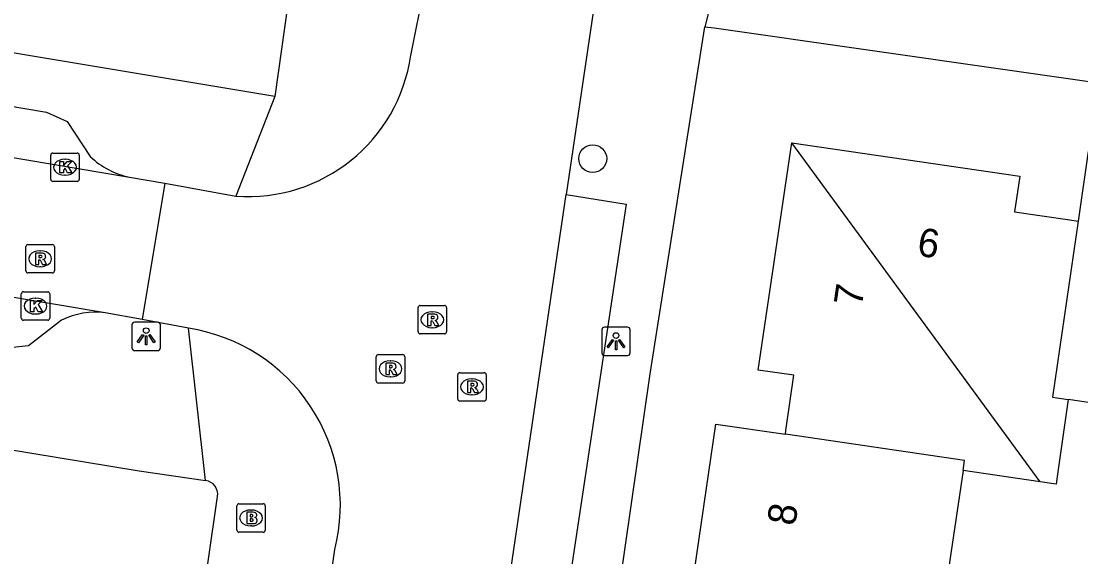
# Model space of a CAD drawing. Extents: x 163686 to 164493, y 382719 to 383870.
# Drawn here: x 163913.6 to 163950.83, y 383119.74 to 383138.56 of the extents above; entities that cross this region are included whole.
import ezdxf

# ---------------------------------------------------------------- set-up
doc = ezdxf.new("R2010")
doc.units = 0
for name, color, linetype in [('IMGEO_Boom', 7, 'Continuous'), ('IMGEO_Brandkraan', 7, 'Continuous'), ('IMGEO_Kolk', 7, 'Continuous'), ('IMGEO_Lichtpunt', 7, 'Continuous'), ('IMGEO_Pand', 7, 'Continuous'), ('IMGEO_Pand_nummerreeks', 7, 'Continuous'), ('IMGEO_Rijbaan_lokaal_open', 7, 'Continuous'), ('IMGEO_Rioolput', 7, 'Continuous'), ('IMGEO_Voetpad_open', 7, 'Continuous')]:
    doc.layers.add(name, color=color, linetype=linetype)

msp = doc.modelspace()

# ---------------------------------------------------------------- linework, layer by layer
at = {"layer": 'IMGEO_Boom'}
msp.add_circle((163933.682, 383133.728), 0.489, dxfattribs=at)
at = {"layer": 'IMGEO_Brandkraan'}
for p, q in [((163921.252, 383121.6), (163922.104, 383121.6)), ((163921.177, 383120.674), (163921.177, 383121.526)), ((163921.665, 383121.38), (163921.69, 383121.38)), ((163922.178, 383121.526), (163922.178, 383120.674)), ((163921.688, 383120.82), (163921.663, 383120.82)), ((163922.104, 383120.6), (163921.252, 383120.6))]:
    msp.add_line(p, q, dxfattribs=at)
for points in [[(163921.252, 383121.6), (163922.104, 383121.6)], [(163921.177, 383120.674), (163921.177, 383121.526)], [(163921.525, 383121.3), (163921.525, 383120.9), (163921.738, 383120.9)], [(163921.756, 383121.3), (163921.525, 383121.3)], [(163921.704, 383121.219), (163921.65, 383121.219), (163921.65, 383121.143)], [(163922.178, 383121.526), (163922.178, 383120.674)], [(163921.65, 383121.143), (163921.703, 383121.143)], [(163921.712, 383121.067), (163921.65, 383121.067), (163921.65, 383120.986)], [(163921.65, 383120.986), (163921.712, 383120.986)], [(163922.104, 383120.6), (163921.252, 383120.6)]]:
    msp.add_lwpolyline(points, dxfattribs=at)
for centre, radius, start, end in [((163921.254, 383121.524), 0.0765, 91.552, 178.448), ((163921.254, 383121.524), 0.0765, 91.552, 178.448), ((163922.102, 383121.524), 0.0765, 1.552, 88.448), ((163922.102, 383121.524), 0.0765, 1.552, 88.448), ((163921.705, 383121.181), 0.0379, 267.8285, 90.9355), ((163921.76, 383121.155), 0.145, 59.4692, 91.5367), ((163921.785, 383121.202), 0.0922, 285.5137, 58.1501), ((163921.713, 383121.026), 0.0404, 269.8759, 90.5077), ((163921.744, 383121.151), 0.251, 268.6676, 293.5347), ((163921.79, 383121.01), 0.105, 301.3115, 78.989), ((163921.254, 383120.676), 0.0765, 181.552, 268.448), ((163921.254, 383120.676), 0.0765, 181.552, 268.448), ((163922.102, 383120.676), 0.0765, 271.552, 358.448), ((163922.102, 383120.676), 0.0765, 271.552, 358.448)]:
    msp.add_arc(centre, radius, start, end, dxfattribs=at)
for centre, major_axis, ratio, start_param, end_param in [((163921.664, 383121.1), (-0.387, 0.002), 0.722429, 4.712389, 7.853982), ((163921.689, 383121.1), (-0.39, 0.002), 0.717154, 1.570796, 4.712389)]:
    msp.add_ellipse(centre, major_axis=major_axis, ratio=ratio, start_param=start_param, end_param=end_param, dxfattribs=at)
at = {"layer": 'IMGEO_Kolk'}
for p, q in [((163914.641, 383132.999), (163914.641, 383133.851)), ((163914.716, 383133.925), (163915.568, 383133.925)), ((163915.642, 383133.851), (163915.642, 383132.999)), ((163915.129, 383133.705), (163915.154, 383133.705)), ((163915.152, 383133.145), (163915.127, 383133.145)), ((163915.568, 383132.925), (163914.716, 383132.925)), ((163913.681, 383129.048), (163914.533, 383129.048)), ((163913.606, 383128.122), (163913.606, 383128.974)), ((163914.094, 383128.828), (163914.119, 383128.828)), ((163914.607, 383128.974), (163914.607, 383128.122)), ((163914.117, 383128.268), (163914.092, 383128.268)), ((163914.533, 383128.048), (163913.681, 383128.048))]:
    msp.add_line(p, q, dxfattribs=at)
for points in [[(163914.641, 383132.999), (163914.641, 383133.851)], [(163914.716, 383133.925), (163915.568, 383133.925)], [(163915.642, 383133.851), (163915.642, 383132.999)], [(163914.962, 383133.625), (163915.085, 383133.625), (163915.085, 383133.474), (163915.215, 383133.625), (163915.379, 383133.625), (163915.233, 383133.474), (163915.386, 383133.225), (163915.234, 383133.225), (163915.149, 383133.389), (163915.085, 383133.322), (163915.085, 383133.225), (163914.962, 383133.225), (163914.962, 383133.625)], [(163915.568, 383132.925), (163914.716, 383132.925)], [(163913.681, 383129.048), (163914.533, 383129.048)], [(163913.606, 383128.122), (163913.606, 383128.974)], [(163913.927, 383128.748), (163914.05, 383128.748), (163914.05, 383128.597), (163914.18, 383128.748), (163914.344, 383128.748), (163914.198, 383128.597), (163914.351, 383128.348), (163914.199, 383128.348), (163914.114, 383128.512), (163914.05, 383128.445), (163914.05, 383128.348), (163913.927, 383128.348), (163913.927, 383128.748)], [(163914.607, 383128.974), (163914.607, 383128.122)], [(163914.533, 383128.048), (163913.681, 383128.048)]]:
    msp.add_lwpolyline(points, dxfattribs=at)
for centre, start, end in [((163914.718, 383133.849), 91.552, 178.448), ((163914.718, 383133.849), 91.552, 178.448), ((163915.566, 383133.849), 1.552, 88.448), ((163915.566, 383133.849), 1.552, 88.448), ((163914.718, 383133.001), 181.552, 268.448), ((163914.718, 383133.001), 181.552, 268.448), ((163915.566, 383133.001), 271.552, 358.448), ((163915.566, 383133.001), 271.552, 358.448), ((163913.683, 383128.972), 91.552, 178.448), ((163913.683, 383128.972), 91.552, 178.448), ((163914.531, 383128.972), 1.552, 88.448), ((163914.531, 383128.972), 1.552, 88.448), ((163913.683, 383128.124), 181.552, 268.448), ((163913.683, 383128.124), 181.552, 268.448), ((163914.531, 383128.124), 271.552, 358.448), ((163914.531, 383128.124), 271.552, 358.448)]:
    msp.add_arc(centre, 0.0765, start, end, dxfattribs=at)
for centre, major_axis, ratio, start_param, end_param in [((163915.128, 383133.425), (-0.387, 0.002), 0.722429, 4.712389, 7.853982), ((163915.153, 383133.425), (-0.39, 0.002), 0.717154, 1.570796, 4.712389), ((163914.093, 383128.548), (-0.387, 0.002), 0.722429, 4.712389, 7.853982), ((163914.118, 383128.548), (-0.39, 0.002), 0.717154, 1.570796, 4.712389)]:
    msp.add_ellipse(centre, major_axis=major_axis, ratio=ratio, start_param=start_param, end_param=end_param, dxfattribs=at)
at = {"layer": 'IMGEO_Lichtpunt'}
for p, q in [((163917.494, 383127.885), (163917.494, 383127.078)), ((163917.494, 383127.885), (163917.494, 383127.078)), ((163918.396, 383127.98), (163917.588, 383127.98)), ((163918.396, 383127.98), (163917.588, 383127.98)), ((163918.49, 383127.078), (163918.49, 383127.885)), ((163918.49, 383127.078), (163918.49, 383127.885)), ((163934, 383127.711), (163934, 383126.904)), ((163934, 383127.711), (163934, 383126.904)), ((163934.902, 383127.806), (163934.094, 383127.806)), ((163934.902, 383127.806), (163934.094, 383127.806)), ((163934.996, 383126.904), (163934.996, 383127.711)), ((163934.996, 383126.904), (163934.996, 383127.711)), ((163917.588, 383126.984), (163918.396, 383126.984)), ((163917.588, 383126.984), (163918.396, 383126.984)), ((163934.094, 383126.81), (163934.902, 383126.81)), ((163934.094, 383126.81), (163934.902, 383126.81))]:
    msp.add_line(p, q, dxfattribs=at)
for points in [[(163917.868, 383127.549), (163917.907, 383127.521), (163917.719, 383127.259), (163917.681, 383127.286), (163917.868, 383127.549)], [(163917.97, 383127.501), (163918.017, 383127.501), (163918.017, 383127.179), (163917.97, 383127.179), (163917.97, 383127.501)], [(163918.08, 383127.521), (163918.118, 383127.548), (163918.305, 383127.286), (163918.266, 383127.258), (163918.08, 383127.521)], [(163934.374, 383127.375), (163934.413, 383127.347), (163934.225, 383127.085), (163934.187, 383127.112), (163934.374, 383127.375)], [(163934.476, 383127.327), (163934.523, 383127.327), (163934.523, 383127.005), (163934.476, 383127.005), (163934.476, 383127.327)], [(163934.586, 383127.347), (163934.624, 383127.374), (163934.811, 383127.112), (163934.772, 383127.084), (163934.586, 383127.347)]]:
    msp.add_lwpolyline(points, dxfattribs=at)
for centre in [(163917.993, 383127.683), (163934.499, 383127.509)]:
    msp.add_circle(centre, 0.0994, dxfattribs=at)
for centre, start, end in [((163917.588, 383127.885), 90, 180), ((163917.588, 383127.885), 90, 180), ((163918.396, 383127.885), 0, 90), ((163918.396, 383127.885), 0, 90), ((163934.094, 383127.711), 90, 180), ((163934.094, 383127.711), 90, 180), ((163934.902, 383127.711), 0, 90), ((163934.902, 383127.711), 0, 90), ((163917.588, 383127.078), 180, 270), ((163917.588, 383127.078), 180, 270), ((163918.396, 383127.078), 270, 0), ((163918.396, 383127.078), 270, 360), ((163934.094, 383126.904), 180, 270), ((163934.094, 383126.904), 180, 270), ((163934.902, 383126.904), 270, 0), ((163934.902, 383126.904), 270, 360)]:
    msp.add_arc(centre, 0.0946, start, end, dxfattribs=at)
at = {"layer": 'IMGEO_Pand'}
for points in [[(163940.45, 383124.042), (163940.469, 383124.178), (163940.75, 383126.117), (163939.49, 383126.3), (163940.671, 383134.28)], [(163940.671, 383134.28), (163948.681, 383133.108), (163948.499, 383131.855), (163950.438, 383131.575), (163950.733, 383131.532)], [(163949.399, 383122.372), (163940.671, 383134.28)], [(163956.8, 383133.141), (163951.089, 383133.974), (163950.733, 383131.532)], [(163950.733, 383131.532), (163949.831, 383125.341), (163950.388, 383125.259)], [(163950.388, 383125.259), (163950.008, 383122.639), (163949.957, 383122.291), (163949.399, 383122.372)], [(163955.532, 383124.506), (163950.388, 383125.259)], [(163937.157, 383118.614), (163938.007, 383124.401), (163940.45, 383124.042)], [(163946.694, 383122.766), (163946.746, 383123.118), (163940.45, 383124.042)], [(163946.694, 383122.766), (163945.884, 383117.333)], [(163949.399, 383122.372), (163946.694, 383122.766)]]:
    msp.add_lwpolyline(points, dxfattribs=at)
at = {"layer": 'IMGEO_Rijbaan_lokaal_open'}
for points in [[(163927.286, 383137.358), (163927.772, 383139.754)], [(163933.702, 383138.877), (163932.753, 383132.47)], [(163899.215, 383136.145), (163917.406, 383133.082)], [(163916.555, 383128.311), (163876.248, 383135.07)], [(163917.406, 383133.082), (163918.65, 383132.866)], [(163918.65, 383132.866), (163917.853, 383128.07)], [(163918.65, 383132.866), (163921.142, 383132.414)], [(163930.681, 383118.485), (163932.753, 383132.47)], [(163917.853, 383128.07), (163916.555, 383128.311)], [(163919.477, 383127.769), (163917.853, 383128.07)], [(163924.273, 383117.548), (163924.622, 383119.996)]]:
    msp.add_lwpolyline(points, dxfattribs=at)
for centre, radius, start, end in [((163921.581, 383138.158), 5.76, 265.6247, 352.0217), ((163918.514, 383121.542), 6.301, 345.7934, 81.2083)]:
    msp.add_arc(centre, radius, start, end, dxfattribs=at)
at = {"layer": 'IMGEO_Rioolput'}
for p, q in [((163913.765, 383129.784), (163913.765, 383130.636)), ((163913.84, 383130.71), (163914.692, 383130.71)), ((163914.253, 383130.49), (163914.278, 383130.49)), ((163914.766, 383130.636), (163914.766, 383129.784)), ((163914.276, 383129.93), (163914.251, 383129.93)), ((163914.692, 383129.71), (163913.84, 383129.71)), ((163927.544, 383127.641), (163927.544, 383128.493)), ((163927.619, 383128.567), (163928.471, 383128.567)), ((163928.032, 383128.347), (163928.057, 383128.347)), ((163928.545, 383128.493), (163928.545, 383127.641)), ((163928.471, 383127.567), (163927.619, 383127.567)), ((163928.055, 383127.787), (163928.03, 383127.787)), ((163926.076, 383125.915), (163926.076, 383126.767)), ((163926.151, 383126.841), (163927.003, 383126.841)), ((163927.077, 383126.767), (163927.077, 383125.915)), ((163926.564, 383126.621), (163926.589, 383126.621)), ((163926.587, 383126.061), (163926.562, 383126.061)), ((163928.939, 383125.28), (163928.939, 383126.132)), ((163929.014, 383126.206), (163929.866, 383126.206)), ((163929.94, 383126.132), (163929.94, 383125.28)), ((163927.003, 383125.841), (163926.151, 383125.841)), ((163929.427, 383125.986), (163929.452, 383125.986)), ((163929.45, 383125.426), (163929.425, 383125.426)), ((163929.866, 383125.206), (163929.014, 383125.206))]:
    msp.add_line(p, q, dxfattribs=at)
for points in [[(163913.765, 383129.784), (163913.765, 383130.636)], [(163913.84, 383130.71), (163914.692, 383130.71)], [(163914.766, 383130.636), (163914.766, 383129.784)], [(163914.354, 383130.408), (163914.102, 383130.41), (163914.102, 383130.01)], [(163914.102, 383130.01), (163914.226, 383130.01), (163914.226, 383130.172), (163914.237, 383130.172)], [(163914.28, 383130.329), (163914.226, 383130.329), (163914.226, 383130.248)], [(163914.226, 383130.248), (163914.278, 383130.248)], [(163914.284, 383130.143), (163914.355, 383130.01), (163914.495, 383130.01), (163914.43, 383130.136)], [(163914.692, 383129.71), (163913.84, 383129.71)], [(163927.544, 383127.641), (163927.544, 383128.493)], [(163927.619, 383128.567), (163928.471, 383128.567)], [(163928.133, 383128.265), (163927.881, 383128.267), (163927.881, 383127.867)], [(163928.545, 383128.493), (163928.545, 383127.641)], [(163927.881, 383127.867), (163928.005, 383127.867), (163928.005, 383128.029), (163928.016, 383128.029)], [(163928.059, 383128.186), (163928.005, 383128.186), (163928.005, 383128.105)], [(163928.005, 383128.105), (163928.057, 383128.105)], [(163928.063, 383128), (163928.134, 383127.867), (163928.274, 383127.867), (163928.209, 383127.993)], [(163928.471, 383127.567), (163927.619, 383127.567)], [(163926.076, 383125.915), (163926.076, 383126.767)], [(163926.151, 383126.841), (163927.003, 383126.841)], [(163927.077, 383126.767), (163927.077, 383125.915)], [(163926.665, 383126.539), (163926.413, 383126.541), (163926.413, 383126.141)], [(163926.591, 383126.46), (163926.537, 383126.46), (163926.537, 383126.379)], [(163926.537, 383126.379), (163926.589, 383126.379)], [(163926.413, 383126.141), (163926.537, 383126.141), (163926.537, 383126.303), (163926.548, 383126.303)], [(163926.595, 383126.274), (163926.666, 383126.141), (163926.806, 383126.141), (163926.741, 383126.267)], [(163928.939, 383125.28), (163928.939, 383126.132)], [(163929.014, 383126.206), (163929.866, 383126.206)], [(163929.94, 383126.132), (163929.94, 383125.28)], [(163927.003, 383125.841), (163926.151, 383125.841)], [(163929.528, 383125.904), (163929.276, 383125.906), (163929.276, 383125.506)], [(163929.276, 383125.506), (163929.4, 383125.506), (163929.4, 383125.668), (163929.411, 383125.668)], [(163929.454, 383125.825), (163929.4, 383125.825), (163929.4, 383125.744)], [(163929.4, 383125.744), (163929.452, 383125.744)], [(163929.458, 383125.639), (163929.529, 383125.506), (163929.669, 383125.506), (163929.604, 383125.632)], [(163929.866, 383125.206), (163929.014, 383125.206)]]:
    msp.add_lwpolyline(points, dxfattribs=at)
for centre, radius, start, end in [((163913.842, 383130.634), 0.0765, 91.552, 178.448), ((163913.842, 383130.634), 0.0765, 91.552, 178.448), ((163914.69, 383130.634), 0.0765, 1.552, 88.448), ((163914.69, 383130.634), 0.0765, 1.552, 88.448), ((163914.236, 383130.119), 0.0533, 26.0293, 88.6989), ((163914.262, 383130.437), 0.19, 274.7715, 282.9687), ((163914.286, 383130.233), 0.0964, 77.0061, 93.1865), ((163914.3, 383130.29), 0.0378, 276.6634, 79.6772), ((163914.353, 383130.298), 0.109, 350.3612, 89.416), ((163914.351, 383130.298), 0.112, 277.5842, 350.9817), ((163914.335, 383130.083), 0.108, 29.5134, 73.7905), ((163913.842, 383129.786), 0.0765, 181.552, 268.448), ((163913.842, 383129.786), 0.0765, 181.552, 268.448), ((163914.69, 383129.786), 0.0765, 271.552, 358.448), ((163914.69, 383129.786), 0.0765, 271.552, 358.448), ((163927.621, 383128.491), 0.0765, 91.552, 178.448), ((163927.621, 383128.491), 0.0765, 91.552, 178.448), ((163928.132, 383128.155), 0.109, 350.3612, 89.416), ((163928.469, 383128.491), 0.0765, 1.552, 88.448), ((163928.469, 383128.491), 0.0765, 1.552, 88.448), ((163928.015, 383127.976), 0.0533, 26.0293, 88.6989), ((163928.041, 383128.294), 0.19, 274.7715, 282.9687), ((163928.065, 383128.09), 0.0964, 77.0061, 93.1865), ((163928.079, 383128.147), 0.0378, 276.6634, 79.6772), ((163928.13, 383128.155), 0.112, 277.5842, 350.9817), ((163928.114, 383127.94), 0.108, 29.5134, 73.7905), ((163927.621, 383127.643), 0.0765, 181.552, 268.448), ((163927.621, 383127.643), 0.0765, 181.552, 268.448), ((163928.469, 383127.643), 0.0765, 271.552, 358.448), ((163928.469, 383127.643), 0.0765, 271.552, 358.448), ((163926.153, 383126.765), 0.0765, 91.552, 178.448), ((163926.153, 383126.765), 0.0765, 91.552, 178.448), ((163927.001, 383126.765), 0.0765, 1.552, 88.448), ((163927.001, 383126.765), 0.0765, 1.552, 88.448), ((163926.573, 383126.568), 0.19, 274.7715, 282.9687), ((163926.597, 383126.364), 0.0964, 77.0061, 93.1865), ((163926.611, 383126.421), 0.0378, 276.6634, 79.6772), ((163926.664, 383126.429), 0.109, 350.3612, 89.416), ((163926.662, 383126.429), 0.112, 277.5842, 350.9817), ((163926.547, 383126.25), 0.0533, 26.0293, 88.6989), ((163926.646, 383126.214), 0.108, 29.5134, 73.7905), ((163929.016, 383126.13), 0.0765, 91.552, 178.448), ((163929.016, 383126.13), 0.0765, 91.552, 178.448), ((163929.864, 383126.13), 0.0765, 1.552, 88.448), ((163929.864, 383126.13), 0.0765, 1.552, 88.448), ((163926.153, 383125.917), 0.0765, 181.552, 268.448), ((163926.153, 383125.917), 0.0765, 181.552, 268.448), ((163927.001, 383125.917), 0.0765, 271.552, 358.448), ((163927.001, 383125.917), 0.0765, 271.552, 358.448), ((163929.41, 383125.615), 0.0533, 26.0293, 88.6989), ((163929.436, 383125.933), 0.19, 274.7715, 282.9687), ((163929.46, 383125.729), 0.0964, 77.0061, 93.1865), ((163929.474, 383125.786), 0.0378, 276.6634, 79.6772), ((163929.527, 383125.794), 0.109, 350.3612, 89.416), ((163929.525, 383125.794), 0.112, 277.5842, 350.9817), ((163929.509, 383125.579), 0.108, 29.5134, 73.7905), ((163929.016, 383125.282), 0.0765, 181.552, 268.448), ((163929.016, 383125.282), 0.0765, 181.552, 268.448), ((163929.864, 383125.282), 0.0765, 271.552, 358.448), ((163929.864, 383125.282), 0.0765, 271.552, 358.448)]:
    msp.add_arc(centre, radius, start, end, dxfattribs=at)
for centre, major_axis, ratio, start_param, end_param in [((163914.252, 383130.21), (-0.387, 0.002), 0.722429, 4.712389, 7.853982), ((163914.277, 383130.21), (-0.39, 0.002), 0.717154, 1.570796, 4.712389), ((163928.031, 383128.067), (-0.387, 0.002), 0.722429, 4.712389, 7.853982), ((163928.056, 383128.067), (-0.39, 0.002), 0.717154, 1.570796, 4.712389), ((163926.563, 383126.341), (-0.387, 0.002), 0.722429, 4.712389, 7.853982), ((163926.588, 383126.341), (-0.39, 0.002), 0.717154, 1.570796, 4.712389), ((163929.426, 383125.706), (-0.387, 0.002), 0.722429, 4.712389, 7.853982), ((163929.451, 383125.706), (-0.39, 0.002), 0.717154, 1.570796, 4.712389)]:
    msp.add_ellipse(centre, major_axis=major_axis, ratio=ratio, start_param=start_param, end_param=end_param, dxfattribs=at)
at = {"layer": 'IMGEO_Voetpad_open'}
for points in [[(163926.188, 383162.044), (163922.513, 383135.909)], [(163922.513, 383135.909), (163874.5, 383143.915)], [(163938.151, 383140.429), (163937.62, 383138.361)], [(163931.289, 383095.487), (163935.698, 383126.16), (163937.62, 383138.361)], [(163937.62, 383138.361), (163937.947, 383138.33), (163979.831, 383132.324), (163979.417, 383129.845)], [(163900.195, 383136.798), (163900.381, 383137.755), (163914.485, 383135.356), (163915.213, 383135.032), (163916.029, 383133.804)], [(163922.513, 383135.909), (163921.142, 383132.414)], [(163915.022, 383128.055), (163913.863, 383127.144), (163913.07, 383127.064), (163878.545, 383132.891)], [(163932.753, 383132.47), (163934.861, 383132.125), (163932.759, 383118.2), (163930.681, 383118.485)], [(163871.476, 383130.349), (163872.913, 383130.135), (163917.743, 383122.754), (163920.078, 383122.419)], [(163920.078, 383122.419), (163919.477, 383127.769)], [(163917.143, 383098.439), (163920.502, 383121.853)]]:
    msp.add_lwpolyline(points, dxfattribs=at)
for centre, radius, start, end in [((163917.924, 383135.744), 2.712, 225.6703, 258.9911), ((163916.217, 383125.615), 2.717, 82.859, 116.102), ((163920.007, 383121.924), 0.5, 351.8557, 81.8192)]:
    msp.add_arc(centre, radius, start, end, dxfattribs=at)

# ---------------------------------------------------------------- texts
at = {"layer": 'IMGEO_Pand_nummerreeks'}
for s, rotation, p in [('6', 351.6749, (163945.046, 383130.325)), ('7', 81.5835, (163943.132, 383128.502)), ('8', 81.6465, (163940.792, 383120.798))]:
    msp.add_text(s, height=1, rotation=rotation, dxfattribs=at).set_placement(p)

doc.saveas('drawing.dxf')
